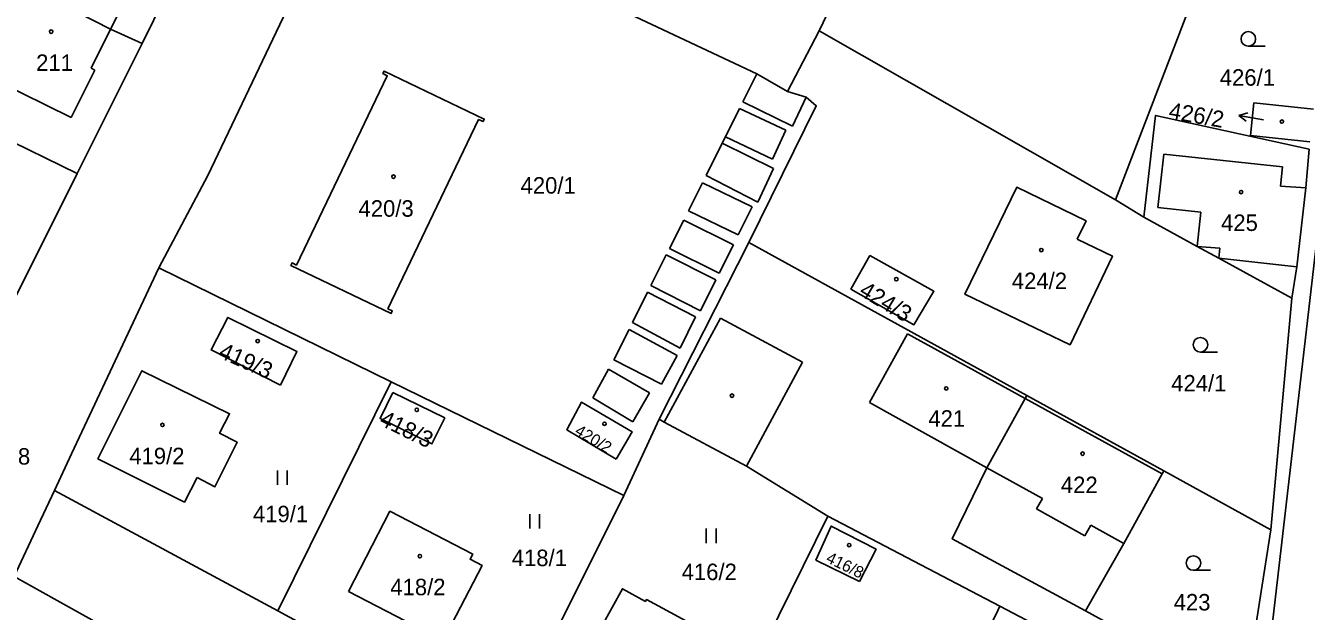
# Model space of a CAD drawing. Extents: x -756746 to -753363, y -1166406 to -1161727.
# Drawn here: x -754393 to -754261, y -1162489.3 to -1162428.9 of the extents above; entities that cross this region are included whole.
import ezdxf

# ---------------------------------------------------------------- set-up
doc = ezdxf.new("R2010")
doc.units = 0
for name, color, linetype in [('Hranice parcel', 7, 'Continuous'), ('Parcelní čísla', 7, 'Continuous'), ('Pop  PČ popisy', 7, 'Continuous'), ('Vnitřní kresba', 7, 'Continuous'), ('Značky budov', 7, 'Continuous'), ('Značky kultur', 7, 'Continuous')]:
    doc.layers.add(name, color=color, linetype=linetype)

msp = doc.modelspace()

# ---------------------------------------------------------------- linework, layer by layer
at = {"layer": 'Hranice parcel'}
for p, q in [((-754381.01, -1162430.71), (-754374.39, -1162417.22)), ((-754307.46, -1162421.38), (-754311.23, -1162429.39)), ((-754271.25, -1162422.22), (-754280.71, -1162446.82)), ((-754311.23, -1162429.39), (-754314.52, -1162435.65)), ((-754280.71, -1162446.82), (-754311.23, -1162429.39)), ((-754387.71, -1162444.11), (-754381.01, -1162430.71)), ((-754410.31, -1162433.04), (-754387.71, -1162444.11)), ((-754394.39, -1162457.53), (-754387.71, -1162444.11)), ((-754277.8, -1162448.6), (-754280.71, -1162446.82)), ((-754327.72, -1162469.45), (-754318.49, -1162451.22)), ((-754289.83, -1162467.01), (-754318.49, -1162451.22)), ((-754355.33, -1162465.57), (-754379.3, -1162453.83)), ((-754264.71, -1162480.85), (-754262.53, -1162456.96)), ((-754355.33, -1162465.57), (-754367.03, -1162489.2)), ((-754331.36, -1162477.31), (-754355.33, -1162465.57)), ((-754275.74, -1162474.77), (-754289.83, -1162467.01)), ((-754327.72, -1162469.45), (-754331.36, -1162477.31)), ((-754264.71, -1162480.85), (-754275.74, -1162474.77)), ((-754367.03, -1162489.2), (-754390.03, -1162476.8)), ((-754331.36, -1162477.31), (-754343.6, -1162501.84)), ((-754326.05, -1162511.32), (-754310.35, -1162479.42)), ((-754292.62, -1162488.71), (-754310.35, -1162479.42)), ((-754267.38, -1162498.13), (-754264.71, -1162480.85)), ((-754372.89, -1162497.5), (-754394.18, -1162485.67)), ((-754343.6, -1162501.84), (-754367.03, -1162489.2)), ((-754267.86, -1162501.68), (-754292.62, -1162488.71)), ((-754267.38, -1162498.13), (-754283.8, -1162489.21))]:
    msp.add_line(p, q, dxfattribs=at)
for points in [[(-754290.09, -1162362.31), (-754267.88, -1162391.3), (-754262.81, -1162400.75), (-754259.75, -1162410.2), (-754257.7, -1162422.99), (-754257.81, -1162429.31), (-754259.45, -1162446.51), (-754267.51, -1162516.25)], [(-754379.3, -1162453.83), (-754374.25, -1162444.31), (-754366.48, -1162428.02), (-754359.33, -1162413.62)], [(-754403.94, -1162419.3), (-754398.39, -1162421.96), (-754396.22, -1162423), (-754394.45, -1162423.97), (-754392.94, -1162424.75), (-754384.26, -1162429.23), (-754381.01, -1162430.71)], [(-754314.52, -1162435.65), (-754317.66, -1162433.84), (-754331.32, -1162427.39)], [(-754355.68, -1162458.06), (-754355.23, -1162458.28), (-754355.36, -1162458.55), (-754365.68, -1162453.6), (-754365.56, -1162453.33), (-754365.11, -1162453.54), (-754355.75, -1162434.03), (-754356.2, -1162433.81), (-754356.07, -1162433.54), (-754345.75, -1162438.5), (-754345.88, -1162438.76), (-754346.33, -1162438.55), (-754355.68, -1162458.06)], [(-754318.49, -1162451.22), (-754311.54, -1162437.12), (-754312.58, -1162436.24), (-754314.52, -1162435.65)], [(-754260.67, -1162440.83), (-754266.79, -1162440.19), (-754266.44, -1162436.83), (-754260.31, -1162437.47)], [(-754260.74, -1162441.61), (-754276.58, -1162438.11), (-754277.8, -1162448.6)], [(-754262.53, -1162456.96), (-754262.03, -1162453.73), (-754261.1, -1162445.59), (-754260.74, -1162441.61)], [(-754284.65, -1162450.87), (-754281.03, -1162452.62), (-754285.38, -1162461.77), (-754296.23, -1162456.56), (-754290.89, -1162445.53), (-754283.74, -1162448.99), (-754284.65, -1162450.87)], [(-754262.53, -1162456.96), (-754270.07, -1162452.84), (-754272.29, -1162451.64), (-754277.8, -1162448.6)], [(-754306.01, -1162452.57), (-754299.41, -1162456.24), (-754301.47, -1162459.7), (-754307.97, -1162456.02), (-754306.01, -1162452.57)], [(-754390.03, -1162476.8), (-754388.27, -1162473.01), (-754386.15, -1162468.48), (-754379.3, -1162453.83)], [(-754366.74, -1162465.92), (-754373.9, -1162462.29), (-754372.19, -1162458.95), (-754365.05, -1162462.46), (-754366.74, -1162465.92)], [(-754375.35, -1162475.46), (-754376.64, -1162477.98), (-754385.56, -1162473.53), (-754381.02, -1162464.44), (-754371.99, -1162468.87), (-754373.02, -1162470.89), (-754371.21, -1162471.82), (-754373.5, -1162476.4), (-754375.35, -1162475.46)], [(-754355.16, -1162466.69), (-754349.83, -1162469.31), (-754351.14, -1162471.98), (-754356.48, -1162469.37), (-754355.16, -1162466.69)], [(-754332.17, -1162473.57), (-754337.25, -1162470.53), (-754335.74, -1162467.69), (-754330.52, -1162470.74), (-754332.17, -1162473.57)], [(-754283.8, -1162489.21), (-754297.52, -1162481.77), (-754293.95, -1162474.44), (-754290.01, -1162467.32), (-754289.83, -1162467.01)], [(-754310.35, -1162479.42), (-754318.74, -1162474.29), (-754327.2, -1162469.73), (-754327.72, -1162469.45)], [(-754283.8, -1162489.21), (-754279.84, -1162482.24), (-754275.91, -1162475.08), (-754275.74, -1162474.77)], [(-754394.18, -1162485.67), (-754391.74, -1162480.44), (-754390.03, -1162476.8)], [(-754359.75, -1162487.19), (-754355.47, -1162478.93), (-754346.94, -1162483.34), (-754347.22, -1162483.88), (-754345.98, -1162484.52), (-754349.98, -1162492.25), (-754359.75, -1162487.19)], [(-754307.08, -1162486.18), (-754311.57, -1162483.96), (-754309.99, -1162480.45), (-754305.38, -1162482.84), (-754307.08, -1162486.18)], [(-754326.12, -1162497.34), (-754328.18, -1162501.13), (-754334.32, -1162497.83), (-754332.29, -1162494.01), (-754334.69, -1162492.71), (-754331.51, -1162486.92), (-754329.15, -1162488.22), (-754329.05, -1162488.04), (-754322.9, -1162491.35), (-754324.3, -1162493.92), (-754323, -1162494.63), (-754324.85, -1162498.02), (-754326.12, -1162497.34)], [(-754297.01, -1162497.67), (-754292.84, -1162489.17), (-754292.62, -1162488.71)]]:
    msp.add_lwpolyline(points, dxfattribs=at)
at = {"layer": 'Pop  PČ popisy'}
for p, q in [((-754268, -1162438.12), (-754267.08, -1162437.85)), ((-754265.46, -1162438.57), (-754268, -1162438.12)), ((-754268, -1162438.12), (-754267.23, -1162438.7))]:
    msp.add_line(p, q, dxfattribs=at)
at = {"layer": 'Vnitřní kresba'}
for p, q in [((-754384.26, -1162429.23), (-754382.19, -1162425.1)), ((-754386.27, -1162433.25), (-754384.26, -1162429.23)), ((-754388.31, -1162438.33), (-754385.87, -1162433.46)), ((-754385.87, -1162433.46), (-754386.27, -1162433.25)), ((-754397.05, -1162434.04), (-754388.31, -1162438.33)), ((-754317.66, -1162433.84), (-754319.11, -1162436.73)), ((-754313.98, -1162439.21), (-754312.58, -1162436.24)), ((-754319.44, -1162437.39), (-754320.91, -1162440.34)), ((-754314.67, -1162439.64), (-754319.44, -1162437.39)), ((-754319.11, -1162436.73), (-754313.98, -1162439.21)), ((-754321.22, -1162440.97), (-754320.91, -1162440.34)), ((-754320.91, -1162440.34), (-754316.06, -1162442.63)), ((-754316.06, -1162442.63), (-754314.67, -1162439.64)), ((-754321.22, -1162440.97), (-754322.9, -1162444.32)), ((-754315.93, -1162443.59), (-754321.22, -1162440.97)), ((-754275.74, -1162442.1), (-754276.33, -1162447.61)), ((-754263.49, -1162443.41), (-754275.74, -1162442.1)), ((-754322.9, -1162444.32), (-754317.57, -1162447.05)), ((-754317.57, -1162447.05), (-754315.93, -1162443.59)), ((-754263.7, -1162445.4), (-754263.49, -1162443.41)), ((-754323.27, -1162445.06), (-754324.71, -1162447.94)), ((-754318.14, -1162447.53), (-754323.27, -1162445.06)), ((-754261.1, -1162445.59), (-754263.7, -1162445.4)), ((-754324.71, -1162447.94), (-754319.58, -1162450.42)), ((-754319.58, -1162450.42), (-754318.14, -1162447.53)), ((-754276.33, -1162447.61), (-754271.92, -1162448.08)), ((-754271.92, -1162448.08), (-754272.29, -1162451.64)), ((-754325.2, -1162448.91), (-754326.67, -1162451.85)), ((-754320.08, -1162451.45), (-754325.2, -1162448.91)), ((-754326.67, -1162451.85), (-754321.54, -1162454.39)), ((-754321.54, -1162454.39), (-754320.08, -1162451.45)), ((-754272.29, -1162451.64), (-754269.95, -1162451.79)), ((-754269.95, -1162451.79), (-754270.07, -1162452.84)), ((-754326.99, -1162452.49), (-754328.57, -1162455.66)), ((-754321.88, -1162455.07), (-754326.99, -1162452.49)), ((-754270.07, -1162452.84), (-754262.03, -1162453.73)), ((-754328.57, -1162455.66), (-754323.47, -1162458.27)), ((-754323.47, -1162458.27), (-754321.88, -1162455.07)), ((-754328.92, -1162456.35), (-754330.47, -1162459.47)), ((-754323.97, -1162458.9), (-754328.92, -1162456.35)), ((-754330.83, -1162460.18), (-754332.4, -1162463.32)), ((-754325.87, -1162462.86), (-754330.83, -1162460.18)), ((-754330.47, -1162459.47), (-754325.55, -1162462.11)), ((-754327.2, -1162469.73), (-754321.41, -1162459.01)), ((-754325.55, -1162462.11), (-754323.97, -1162458.9)), ((-754321.41, -1162459.01), (-754312.95, -1162463.57)), ((-754302.15, -1162460.65), (-754306.07, -1162467.73)), ((-754290.01, -1162467.32), (-754302.15, -1162460.65)), ((-754332.4, -1162463.32), (-754327.49, -1162465.83)), ((-754327.49, -1162465.83), (-754325.87, -1162462.86)), ((-754312.95, -1162463.57), (-754318.74, -1162474.29)), ((-754332.94, -1162464.29), (-754334.55, -1162467.23)), ((-754328.72, -1162466.71), (-754332.94, -1162464.29)), ((-754330.44, -1162469.7), (-754328.72, -1162466.71)), ((-754334.55, -1162467.23), (-754330.44, -1162469.7)), ((-754306.07, -1162467.73), (-754293.95, -1162474.44)), ((-754290.01, -1162467.32), (-754275.91, -1162475.08)), ((-754293.95, -1162474.44), (-754288.23, -1162477.6)), ((-754288.23, -1162477.6), (-754288.84, -1162478.69)), ((-754288.84, -1162478.69), (-754283.86, -1162481.48)), ((-754283.86, -1162481.48), (-754283.24, -1162480.36)), ((-754283.24, -1162480.36), (-754279.84, -1162482.24))]:
    msp.add_line(p, q, dxfattribs=at)
at = {"layer": 'Značky budov'}
for centre in [(-754390.38, -1162429.48), (-754263.56, -1162438.75), (-754355.1, -1162444.43), (-754267.77, -1162446.02), (-754288.35, -1162452), (-754303.29, -1162455), (-754369.1, -1162461.38), (-754298.15, -1162466.26), (-754320.22, -1162467.01), (-754352.71, -1162468.47), (-754378.91, -1162470.03), (-754333.36, -1162469.91), (-754284.1, -1162472.99), (-754308.15, -1162482.42), (-754352.38, -1162483.56)]:
    msp.add_circle(centre, 0.175, dxfattribs=at)
at = {"layer": 'Značky kultur'}
for p, q in [((-754267.02, -1162430.98), (-754265.27, -1162430.98)), ((-754271.95, -1162462.51), (-754270.2, -1162462.51)), ((-754367.07, -1162476.22), (-754367.07, -1162474.72)), ((-754366.07, -1162476.22), (-754366.07, -1162474.72)), ((-754341.07, -1162480.72), (-754341.07, -1162479.22)), ((-754340.07, -1162480.72), (-754340.07, -1162479.22)), ((-754322.87, -1162482.21), (-754322.87, -1162480.71)), ((-754321.87, -1162482.21), (-754321.87, -1162480.71)), ((-754272.68, -1162485.02), (-754270.93, -1162485.02))]:
    msp.add_line(p, q, dxfattribs=at)
for centre in [(-754267.02, -1162430.23), (-754271.95, -1162461.76), (-754272.68, -1162484.27)]:
    msp.add_circle(centre, 0.75, dxfattribs=at)

# ---------------------------------------------------------------- texts
at = {"layer": 'Parcelní čísla'}
for s, p in [('211', (-754391.93, -1162433.53)), ('426/1', (-754269.96, -1162435.05)), ('420/1', (-754342.01, -1162446.18)), ('420/3', (-754358.71, -1162448.56)), ('425', (-754269.83, -1162450.03)), ('424/2', (-754291.39, -1162456.02)), ('424/1', (-754274.97, -1162466.58)), ('421', (-754299.99, -1162470.21)), ('398', (-754396.33, -1162474.12)), ('419/2', (-754382.33, -1162474.08)), ('422', (-754286.34, -1162477.06)), ('419/1', (-754369.59, -1162480.06)), ('418/1', (-754342.92, -1162484.59)), ('416/2', (-754325.41, -1162486.03)), ('418/2', (-754355.43, -1162487.59)), ('423', (-754274.71, -1162489.16))]:
    msp.add_text(s, height=1.7, dxfattribs=at).set_placement(p)
for s, height, rotation, p in [('426/2', 1.7, 350, (-754275.3, -1162438.42)), ('424/3', 1.7, 329, (-754307.24, -1162456.57)), ('419/3', 1.7, 336, (-754373.24, -1162463.02)), ('418/3', 1.7, 334, (-754356.67, -1162469.97)), ('420/2', 1.2, 329, (-754336.52, -1162470.94)), ('416/8', 1.2, 334, (-754310.63, -1162484.13))]:
    msp.add_text(s, height=height, rotation=rotation, dxfattribs=at).set_placement(p)

doc.saveas('drawing.dxf')
